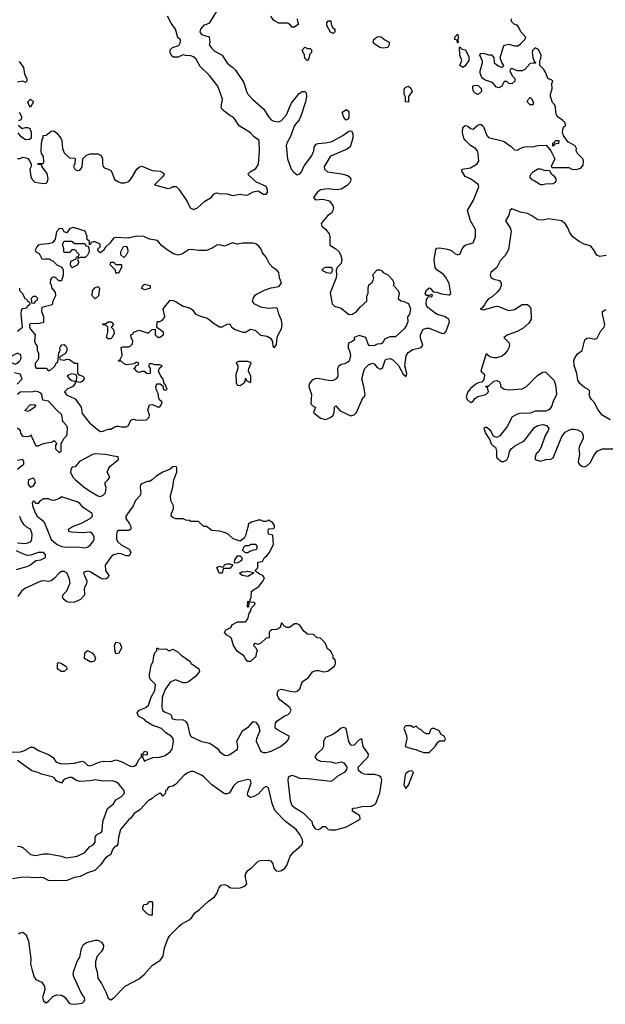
# Model space of a CAD drawing. Header units: inches. Extents: x 2601469 to 2753575, y 449403 to 582909.
# Tile 316 of 350: x 2702326 to 2706852, y 480379 to 487984. Entities that reach past the tile are written whole.
import ezdxf

# ---------------------------------------------------------------- set-up
doc = ezdxf.new("R2010")
doc.units = ezdxf.units.IN
doc.header["$MEASUREMENT"] = 0
doc.layers.add('C7408', color=7, linetype='Continuous')

msp = doc.modelspace()

# ---------------------------------------------------------------- linework, layer by layer
at = {"layer": 'C7408', "color": 4, "elevation": 4}
for points in [[(2703870, 488085.2), (2703790, 487958), (2703770, 487946), (2703750, 487942), (2703724.7, 487910), (2703718, 487890), (2703732, 487870), (2703790.8, 487850.8), (2703796, 487810), (2703790.8, 487790), (2703805.5, 487770), (2703830, 487743.8), (2703890.3, 487710.3), (2703929.3, 487649.3), (2703974.2, 487614.2), (2703993.4, 487593.4), (2704058.7, 487498.7), (2704078.4, 487430), (2704088.4, 487410), (2704127.1, 487367.1), (2704212.4, 487292.4), (2704250.5, 487230), (2704270.8, 487210), (2704290, 487201.3), (2704330, 487195.3), (2704350, 487205.3), (2704388.2, 487250), (2704424.5, 487335.5), (2704484.9, 487415.1), (2704510, 487430.5), (2704530.4, 487430.4), (2704539.9, 487419.9), (2704543.7, 487390), (2704535.3, 487350), (2704499.9, 487240.1), (2704485.3, 487210), (2704450, 487166), (2704418.3, 487081.7), (2704390.7, 487030), (2704384.9, 487010), (2704396.4, 486910), (2704424.9, 486830), (2704445.1, 486805.1), (2704470, 486786.8), (2704490, 486794), (2704503.7, 486810), (2704524.2, 486855.8), (2704581.6, 486930), (2704598.4, 486970), (2704601.6, 486998.4), (2704618, 487022), (2704631.8, 487028.2), (2704690, 487032.2), (2704730, 487040.3), (2704750, 487047.2), (2704823.7, 487090), (2704870, 487122.8), (2704890, 487124.7), (2704896.3, 487116.3), (2704901.4, 487101.4), (2704901.3, 487070), (2704879, 487001), (2704856.7, 486983.3), (2704727.7, 486930), (2704679.1, 486850), (2704680.7, 486830), (2704704.7, 486810), (2704813.8, 486793.8), (2704861.7, 486781.7), (2704881.6, 486761.6), (2704885.5, 486750), (2704880.7, 486730), (2704857.3, 486702.7), (2704810, 486674.5), (2704770, 486669), (2704710, 486678), (2704650, 486668.7), (2704626, 486650), (2704598, 486610), (2704611.6, 486591.6), (2704670, 486597.3), (2704710, 486587.7), (2704721.1, 486581.1), (2704747.3, 486550), (2704751.1, 486531.1), (2704747.3, 486510), (2704736, 486490), (2704708.7, 486471.3), (2704656, 486410), (2704661, 486390), (2704690, 486366), (2704718.8, 486330), (2704723, 486310), (2704722, 486242), (2704770, 486214.9), (2704793.6, 486193.6), (2704806.5, 486170), (2704814.8, 486134.8), (2704810, 486101.2), (2704778.8, 486070), (2704770.8, 486050), (2704775.2, 486015.2), (2704772.4, 485990), (2704725.1, 485874.9), (2704741.6, 485790), (2704758.8, 485770), (2704810, 485756.4), (2704870, 485707.3), (2704898, 485710), (2704928, 485730), (2704956.4, 485763.6), (2705008, 485810), (2705008, 485850), (2705019, 485870), (2705019, 485910), (2705024, 485936), (2705048.4, 485951.6), (2705058, 485970), (2705062, 485990), (2705055.3, 486010), (2705060.2, 486019.8), (2705090, 486051.3), (2705110, 486052), (2705123.6, 486043.6), (2705134, 486030), (2705170, 486014), (2705210.9, 485970.9), (2705218, 485950), (2705214, 485930), (2705250, 485892), (2705258, 485870), (2705252, 485830), (2705271.3, 485811.3), (2705290, 485811), (2705330, 485791.3), (2705346.8, 485750), (2705338, 485710), (2705322, 485690), (2705324.7, 485650), (2705315.3, 485624.7), (2705301, 485599), (2705230, 485535.3), (2705190, 485535.3), (2705174, 485530), (2705144.7, 485515.3), (2705132.7, 485487.3), (2705119.6, 485480.4), (2705090, 485478), (2705068.4, 485468.4), (2705030, 485466), (2705018, 485478), (2705002, 485530), (2704950, 485545.2), (2704912, 485530), (2704914, 485510), (2704886.8, 485493.2), (2704870, 485488.7), (2704864.9, 485470), (2704864.9, 485450), (2704877.5, 485417.5), (2704881.6, 485390), (2704872.8, 485347.2), (2704862.5, 485337.5), (2704835.2, 485324.8), (2704810, 485319.5), (2704790, 485304), (2704783, 485290), (2704784, 485230), (2704771, 485210), (2704750, 485197.2), (2704724.9, 485195.1), (2704630, 485212.6), (2704610, 485211.1), (2704590, 485201.1), (2704570, 485181.3), (2704563.5, 485170), (2704561.8, 485150), (2704580.3, 485090), (2704576, 485016), (2704596.9, 484996.9), (2704612, 484990), (2704598, 484950), (2704650, 484907.3), (2704690, 484896), (2704728, 484910), (2704748, 484930), (2704755.3, 484950), (2704758, 484990), (2704770, 485002), (2704804, 484964), (2704884.5, 484924.5), (2704910, 484930.8), (2704930, 484950.8), (2704977.5, 485062.5), (2704988.7, 485070), (2704996, 485090), (2704986, 485150), (2704969.2, 485210), (2704991.7, 485288.3), (2705022.5, 485317.5), (2705051.6, 485331.6), (2705066, 485326), (2705090, 485298), (2705115.3, 485284.7), (2705130, 485292), (2705150, 485354), (2705158, 485362), (2705190, 485366.8), (2705210, 485356), (2705254.2, 485314.2), (2705290, 485244.7), (2705312.3, 485227.7), (2705319.3, 485250), (2705302.7, 485310), (2705313.6, 485386.4), (2705327.3, 485412.7), (2705364.1, 485435.9), (2705430, 485451), (2705440.9, 485470), (2705423.6, 485523.6), (2705424.5, 485550), (2705438, 485582), (2705447.3, 485592.7), (2705470, 485600.5), (2705490, 485600.4), (2705590, 485561.3), (2705610, 485562), (2705621.3, 485578.7), (2705647.6, 485650), (2705642.4, 485670), (2705610, 485692.6), (2705548.3, 485708.3), (2705480.5, 485760.5), (2705472.7, 485770), (2705467.7, 485787.7), (2705470, 485822), (2705480.2, 485839.8), (2705490, 485844.7), (2705510, 485842.8), (2705515.5, 485855.5), (2705510, 485862), (2705490, 485853.2), (2705470, 485854), (2705459.3, 485870), (2705470, 485896), (2705490, 485912.4), (2705498, 485910), (2705522.8, 485882.8), (2705550, 485879.1), (2705585.8, 485865.8), (2705642, 485858), (2705650, 485859.1), (2705656.9, 485870), (2705645.4, 485945.4), (2705616.6, 485996.6), (2705598.2, 486018.2), (2705550, 486051.6), (2705535.8, 486070), (2705529.7, 486130.3), (2705542, 486210), (2705550, 486218), (2705570, 486222.8), (2705632, 486212), (2705662.3, 486202.3), (2705690, 486179.1), (2705712.3, 486167.7), (2705730, 486176), (2705746.2, 486213.8), (2705762.5, 486237.5), (2705774.6, 486245.4), (2705830, 486260.3), (2705850, 486306), (2705850, 486364), (2705809.6, 486429.6), (2705786.6, 486510), (2705833.2, 486590), (2705873.2, 486693.2), (2705869, 486710), (2705858.9, 486718.9), (2705810, 486754), (2705770, 486774), (2705743.1, 486816.9), (2705746, 486830), (2705810, 486840.5), (2705861.2, 486870), (2705874, 486890), (2705869.6, 486949.6), (2705864.5, 486970), (2705850, 486989.3), (2705810, 487011.8), (2705771.6, 487050), (2705758, 487070), (2705747.3, 487112.7), (2705750, 487151), (2705770, 487166), (2705790, 487161), (2705810, 487144.7), (2705830, 487138), (2705870, 487171.3), (2705890, 487176), (2705910, 487158), (2705933.5, 487093.5), (2705950, 487073.4), (2706065.5, 487045.5), (2706124, 487004), (2706150, 486978), (2706170, 486976), (2706204.5, 486995.5), (2706230, 487002), (2706250, 487004.9), (2706290, 487000.7), (2706330, 487012), (2706394, 487014), (2706432, 486972), (2706462, 486910), (2706434, 486850), (2706442, 486842), (2706570, 486842), (2706594, 486830), (2706626.4, 486826.4), (2706664, 486836), (2706680.2, 486859.8), (2706684, 486890), (2706679, 486910), (2706638, 486950), (2706626, 486970), (2706628, 486990), (2706618, 487010), (2706561.2, 487041.2), (2706528.4, 487088.4), (2706522, 487110), (2706523.1, 487136.9), (2706530, 487154), (2706546, 487170), (2706538, 487190), (2706518, 487210), (2706490, 487228), (2706475.3, 487250), (2706468.7, 487270), (2706468, 487310), (2706458, 487330), (2706444, 487344), (2706428, 487390), (2706428, 487410), (2706442, 487450), (2706438, 487490), (2706446, 487510), (2706438, 487518), (2706408.9, 487528.9), (2706392.7, 487572.7), (2706378, 487598), (2706346, 487630), (2706346, 487670), (2706354.6, 487685.4), (2706355.3, 487710), (2706334.6, 487754.6), (2706310, 487766), (2706290, 487746), (2706286.4, 487733.6), (2706292.7, 487692.7), (2706302, 487662), (2706312.7, 487652.7), (2706312.7, 487647.3), (2706270, 487646), (2706230, 487598), (2706210, 487588), (2706170, 487588), (2706130, 487606), (2706118, 487602), (2706114, 487590), (2706132, 487550), (2706152, 487530), (2706152, 487510), (2706128.9, 487488.9), (2706106, 487490), (2706090, 487506), (2706070, 487506), (2706051.3, 487470), (2706030, 487458), (2706005.2, 487465.2), (2705999, 487479), (2705979, 487499), (2705918.6, 487518.6), (2705896.5, 487536.5), (2705884, 487570), (2705884, 487590), (2705904, 487650), (2705903.1, 487663.1), (2705882, 487710), (2705890, 487722), (2705910, 487724.7), (2705950, 487712), (2705971.6, 487711.6), (2705991.6, 487691.6), (2705994, 487650), (2706030, 487624.7), (2706050, 487618), (2706059, 487621), (2706068, 487630), (2706052.5, 487652.5), (2706039, 487690), (2706064, 487776), (2706074, 487786), (2706106, 487794), (2706150, 487782.8), (2706177.2, 487782.8), (2706200.2, 487799.8), (2706228.7, 487830), (2706238, 487850), (2706199, 487890), (2706182, 487930), (2706170, 487942), (2706148, 487950), (2706126, 487970), (2706126, 487990)], [(2702310, 486911.3), (2702330, 486911.3), (2702350, 486921), (2702376.9, 486916.9), (2702390, 486912), (2702399.8, 486899.8), (2702414, 486870), (2702414, 486850), (2702404.7, 486830), (2702412.7, 486772.7), (2702422, 486750), (2702442, 486730), (2702510, 486718.8), (2702530, 486721), (2702539, 486730), (2702545.2, 486754.8), (2702537.2, 486797.2), (2702498, 486850), (2702498, 486858), (2702490, 486866), (2702470, 486866), (2702466, 486870), (2702470, 486874), (2702507.3, 486872.7), (2702512.7, 486887.3), (2702510, 486926), (2702494, 486950), (2702492.9, 486972.9), (2702494, 487026), (2702500.4, 487059.6), (2702507.3, 487072.7), (2702508, 487090), (2702530, 487092), (2702570, 487122), (2702590, 487124.7), (2702610, 487111.3), (2702644, 487070), (2702650.8, 487050), (2702657.3, 486990), (2702670, 486956), (2702710, 486918), (2702750, 486914), (2702754, 486910), (2702752.7, 486872.7), (2702742, 486850), (2702752, 486830), (2702770, 486818), (2702790, 486821), (2702810, 486844.7), (2702815.3, 486910), (2702834, 486930), (2702842.5, 486937.5), (2702870, 486947.7), (2702910, 486948.4), (2702930, 486948), (2702955.8, 486935.8), (2702965.5, 486910), (2702965.5, 486870), (2702970.7, 486850.7), (2702979.6, 486839.6), (2703010, 486830.7), (2703030, 486819.1), (2703042, 486802), (2703058.8, 486750), (2703090, 486730.7), (2703110, 486724.9), (2703135.5, 486724.5), (2703170, 486734), (2703190, 486758.8), (2703231.1, 486828.9), (2703251.4, 486848.6), (2703270, 486852.2), (2703350, 486818.3), (2703413, 486813), (2703427.1, 486807.1), (2703444.7, 486790), (2703431, 486770), (2703367.3, 486707.3), (2703470, 486679.1), (2703494.2, 486685.8), (2703510, 486696), (2703535.3, 486695.3), (2703555.3, 486675.3), (2703620, 486580), (2703643.8, 486530), (2703670, 486518.4), (2703699.3, 486530), (2703757.7, 486582.3), (2703806, 486610), (2703830, 486638.8), (2703850, 486645.5), (2703870, 486640.4), (2703930, 486638.8), (2703970, 486625.5), (2704030, 486636.3), (2704070, 486628), (2704090, 486630.8), (2704130, 486654), (2704170, 486662.8), (2704210, 486636), (2704230, 486636), (2704241.2, 486650), (2704240.9, 486670), (2704230, 486696), (2704150, 486732.3), (2704088.7, 486790), (2704108, 486810), (2704150, 486834.8), (2704171.6, 486868.4), (2704179.5, 486970), (2704177, 487050), (2704139.1, 487079.1), (2704109.2, 487110), (2704023.3, 487163.3), (2703990, 487215.3), (2703975.3, 487230), (2703950, 487244), (2703892, 487290), (2703882.9, 487310), (2703894, 487370), (2703856.9, 487470), (2703790, 487556.2), (2703721.8, 487621.8), (2703690, 487678.4), (2703670, 487698.4), (2703650, 487705.1), (2703607.2, 487707.2), (2703590, 487712.3), (2703550, 487694), (2703515.3, 487695.3), (2703503.1, 487703.1), (2703488.7, 487730), (2703490, 487752), (2703508, 487770), (2703554.8, 487785.2), (2703569, 487810), (2703568.9, 487828.9), (2703547.2, 487847.2), (2703530.9, 487910.9), (2703497.2, 487957.2), (2703469.3, 488010)], [(2704471.3, 487990), (2704472, 487970), (2704482, 487950), (2704450, 487926), (2704430, 487926), (2704420.4, 487940.4), (2704398, 487958), (2704330, 487958), (2704290, 487978), (2704266, 488010)], [(2702322, 487662), (2702355.3, 487615.3), (2702363.6, 487563.6), (2702382, 487530), (2702382, 487510), (2702370, 487498), (2702350, 487508), (2702310, 487502)], [(2702322, 487270), (2702342, 487230), (2702334, 487210), (2702318, 487202)], [(2702314, 487170), (2702344.7, 487144.7), (2702370, 487152), (2702390, 487152), (2702404.7, 487144.7), (2702415.3, 487115.3), (2702414, 487070), (2702402, 487058), (2702370, 487055.3), (2702338, 487078), (2702315.3, 487110)], [(2706858, 486162), (2706810, 486154), (2706786, 486166), (2706761.2, 486210), (2706737, 486237), (2706689.6, 486249.6), (2706649.6, 486269.6), (2706603.3, 486303.3), (2706576.6, 486336.6), (2706565.2, 486370), (2706540.9, 486410), (2706514, 486430), (2706414, 486446), (2706370, 486436.3), (2706330, 486438.7), (2706285.1, 486470), (2706250, 486488), (2706197.2, 486497.2), (2706130, 486522.4), (2706113, 486510), (2706106.7, 486473.3), (2706080.7, 486430), (2706116.3, 486376.3), (2706123.1, 486350), (2706102.6, 486210), (2706078, 486162), (2706038.9, 486121.1), (2706014.6, 486070), (2705968.2, 486030), (2705961.1, 486010), (2705970, 485988.8), (2705990, 485979.5), (2706033, 485970), (2706047.6, 485950), (2706047.9, 485930), (2706036.8, 485903.2), (2706018.1, 485881.9), (2705976.7, 485843.3), (2705950, 485827.3), (2705934.4, 485810), (2705919.5, 485780.5), (2705901, 485759), (2705884.7, 485750), (2705910, 485742.8), (2706010, 485770.5), (2706030, 485768.2), (2706090, 485742), (2706110, 485738), (2706150, 485746.7), (2706210, 485783.1), (2706250, 485784.9), (2706269, 485769), (2706276.5, 485750), (2706278.9, 485670), (2706260, 485640), (2706218, 485602), (2706170, 485574.7), (2706098.8, 485550), (2706067.3, 485530), (2706105.5, 485490), (2706110.5, 485470), (2706106.4, 485450), (2706095.5, 485430), (2706076.4, 485403.6), (2706055.5, 485384.5), (2706011.9, 485371.9), (2705990, 485371.8), (2705960.4, 485380.4), (2705930, 485402), (2705891.1, 485271.1), (2705898, 485258), (2705914, 485250), (2705918.8, 485238.8), (2705914, 485206), (2705896.9, 485183.1), (2705870, 485179), (2705852, 485170), (2705810, 485134.5), (2705788.5, 485110), (2705776, 485070), (2705784.7, 485050), (2705810, 485028), (2705818, 485030), (2705830, 485038), (2705842.9, 485057.1), (2705866.8, 485073.2), (2705928, 485090), (2705948, 485110), (2705942, 485142), (2705930, 485146), (2705927.3, 485152.7), (2705950, 485154), (2705990, 485191), (2706010, 485196), (2706031.3, 485190), (2706042, 485170), (2706042, 485150), (2706070.7, 485130.7), (2706110, 485125.5), (2706210, 485133.4), (2706244, 485150), (2706330, 485239.1), (2706370, 485262), (2706390, 485262.8), (2706456.4, 485196.4), (2706470.7, 485150.7), (2706474.8, 485085.2), (2706450, 485038), (2706439.9, 485000.1), (2706423.1, 484976.9), (2706410, 484967), (2706390, 484960.5), (2706310, 484961.2), (2706270, 484946), (2706190, 484942), (2706164.7, 484935.3), (2706130, 484913.2), (2706096.7, 484843.3), (2706038, 484770), (2706019.8, 484760.2), (2706010, 484757.2), (2705986.6, 484766.6), (2705964, 484810), (2705930, 484837.2), (2705912, 484830), (2705927.2, 484790), (2705959.9, 484739.9), (2705970, 484707.3), (2705990, 484687.3), (2706002, 484682), (2706010.5, 484650.5), (2706010.5, 484610.5), (2706016.8, 484596.8), (2706050, 484571), (2706068.9, 484571.1), (2706090, 484584.7), (2706102.7, 484610), (2706112.1, 484647.9), (2706125.2, 484670), (2706149, 484690), (2706223.7, 484730), (2706305.3, 484834.7), (2706330, 484848.2), (2706353.7, 484853.7), (2706370, 484856.3), (2706398, 484850), (2706414.8, 484830), (2706410.7, 484810), (2706387.7, 484772.3), (2706357.2, 484682.8), (2706334.4, 484645.6), (2706317.3, 484630), (2706310, 484606), (2706310, 484586.8), (2706350, 484574.9), (2706393.3, 484586.7), (2706430, 484588.9), (2706450, 484600.7), (2706514.9, 484765.1), (2706542.7, 484797.3), (2706570, 484814.4), (2706590, 484820.3), (2706610, 484822), (2706636.5, 484816.5), (2706663.4, 484803.4), (2706672.7, 484792.7), (2706680.7, 484770), (2706680.7, 484750), (2706653, 484690), (2706648.4, 484670), (2706652.4, 484627.6), (2706642, 484570), (2706648.8, 484550), (2706670, 484535.3), (2706690, 484530.4), (2706710, 484538.4), (2706737.2, 484562.8), (2706762.2, 484617.8), (2706790, 484652.2), (2706830, 484670.3), (2706948, 484670)], [(2702310, 485578), (2702348, 485610), (2702338, 485710), (2702340.4, 485739.6), (2702350, 485754), (2702382, 485758), (2702386, 485770), (2702406, 485790), (2702402, 485802), (2702390, 485806), (2702382, 485822), (2702370, 485826), (2702348, 485870), (2702328, 485890), (2702326, 485910)], [(2706890, 484892.3), (2706828.1, 484928.1), (2706796, 484970), (2706765.2, 485030), (2706744, 485050), (2706733.2, 485070), (2706726, 485090), (2706732.5, 485107.5), (2706730, 485118), (2706718, 485130), (2706690, 485142), (2706655.1, 485175.1), (2706640.7, 485200.7), (2706631.7, 485251.7), (2706611.7, 485311.7), (2706608.9, 485348.9), (2706614, 485366), (2706638, 485402), (2706672, 485430), (2706692.7, 485510), (2706710, 485524.9), (2706730, 485525.5), (2706770, 485516.3), (2706790, 485522.8), (2706818.4, 485581.6), (2706842, 485610), (2706849, 485630), (2706829.6, 485709.6), (2706830, 485730.8), (2706855.1, 485744.9)], [(2702306, 485170), (2702346, 485210), (2702330, 485246), (2702284.7, 485255.3)], [(2702310, 484832), (2702330, 484814), (2702331.3, 484790), (2702346.8, 484766.8), (2702394.6, 484765.4), (2702418, 484778), (2702414, 484770), (2702450, 484692), (2702470, 484691.3), (2702510, 484711), (2702576.4, 484723.6), (2702592.7, 484732.7), (2702614, 484710), (2702603.6, 484696.4), (2702602, 484670), (2702630, 484642), (2702646, 484650), (2702646, 484710), (2702668.7, 484751.3), (2702688, 484770), (2702694, 484786), (2702696, 484830), (2702690, 484848), (2702660.2, 484880.2), (2702652.9, 484932.9), (2702609.5, 484969.5), (2702550, 485038), (2702504.7, 485044.7), (2702497.2, 485090), (2702490, 485099), (2702470, 485109), (2702446.4, 485113.6), (2702428.4, 485108.4), (2702330, 485106), (2702310, 485088)], [(2702310, 484512), (2702328.7, 484531.3), (2702358, 484550), (2702358, 484570), (2702350, 484586), (2702310, 484578)], [(2702227.1, 482327.1), (2702331.5, 482328.5), (2702362, 482338), (2702410, 482364), (2702430, 482366), (2702475.3, 482335.3), (2702550, 482307.7), (2702584.5, 482284.5), (2702608.6, 482248.6), (2702639.5, 482239.5), (2702670, 482235.8), (2702750, 482242.4), (2702810, 482257.3), (2702827.9, 482247.9), (2702850, 482224.7), (2702870, 482221), (2702947.5, 482252.5), (2702970, 482256.3), (2703030, 482254), (2703070, 482267.3), (2703110, 482254.8), (2703170, 482222.8), (2703190, 482216), (2703210, 482218), (2703228.9, 482231.1), (2703248, 482270), (2703268, 482290), (2703268, 482312), (2703282, 482318), (2703290, 482334), (2703312, 482330), (2703312, 482310), (2703310, 482306), (2703278, 482302), (2703274, 482290), (2703290, 482254), (2703298, 482262), (2703356, 482284), (2703410, 482288.5), (2703450, 482299.3), (2703489.4, 482330), (2703503.7, 482350), (2703514, 482410), (2703511.3, 482431.3), (2703497.2, 482450), (2703456.2, 482476.2), (2703422, 482510), (2703350, 482534), (2703304.4, 482564.4), (2703290, 482579.3), (2703244.5, 482604.5), (2703234, 482630), (2703250, 482650.7), (2703302, 482670), (2703322.7, 482690), (2703341.2, 482750), (2703370, 482802), (2703375.3, 482850), (2703335.3, 482890), (2703329.2, 482909.2), (2703329, 482930), (2703343.1, 482996.9), (2703358, 483030), (2703362, 483070), (2703370, 483094), (2703386, 483110), (2703386, 483130), (2703394, 483130), (2703402, 483122), (2703450, 483124.7), (2703462, 483122), (2703472.7, 483112.7), (2703490, 483112), (2703510, 483122), (2703550, 483098), (2703574.4, 483074.4), (2703642, 483030), (2703652, 483010), (2703710.5, 482970.5), (2703716, 482950), (2703684.7, 482910), (2703630, 482868.7), (2703610, 482862), (2703590, 482862), (2703530, 482886), (2703490, 482868), (2703450.5, 482810), (2703428, 482750), (2703424, 482670), (2703430, 482646.8), (2703450, 482634.8), (2703490, 482621), (2703498.8, 482610), (2703502.8, 482590), (2703510, 482582.8), (2703530, 482577.3), (2703590, 482576.3), (2703606.7, 482566.7), (2703623.4, 482543.4), (2703638.4, 482470), (2703650, 482446), (2703730, 482408.5), (2703795.4, 482395.4), (2703854.4, 482354.4), (2703873.4, 482330), (2703910, 482303.7), (2703930, 482301.6), (2703950, 482307.7), (2704008.7, 482350), (2704013.2, 482370), (2704005.2, 482410), (2704047, 482490), (2704096.6, 482523.4), (2704130, 482562.8), (2704150, 482557.3), (2704170.7, 482530), (2704182.8, 482490), (2704157.3, 482430), (2704154, 482410), (2704190, 482331), (2704210, 482323.1), (2704230, 482323.1), (2704270, 482334), (2704342.7, 482370), (2704391.6, 482408.4), (2704407, 482430), (2704409.2, 482450), (2704318.2, 482498.2), (2704303.7, 482510), (2704300.1, 482520.1), (2704302, 482550), (2704314.5, 482565.5), (2704370, 482603.7), (2704402, 482618), (2704415.1, 482630), (2704425.1, 482650), (2704412.7, 482670), (2704337, 482730), (2704325.3, 482745.3), (2704316.2, 482770), (2704322, 482798), (2704332, 482808), (2704350, 482813.4), (2704416.7, 482796.7), (2704450, 482793), (2704470, 482796.3), (2704490, 482816), (2704509.6, 482870.4), (2704557.1, 482902.9), (2704590, 482947.3), (2704616.8, 482956.8), (2704636.3, 482956.3), (2704673.6, 482946.4), (2704707.3, 482952.7), (2704758, 482990), (2704768, 483010), (2704767.3, 483027.3), (2704762, 483042), (2704748, 483050), (2704748, 483070), (2704736.4, 483096.4), (2704728.4, 483108.4), (2704704.7, 483124.7), (2704690, 483166), (2704668.4, 483188.4), (2704650, 483206), (2704626, 483210), (2704596.4, 483236.4), (2704550, 483238), (2704522, 483262), (2704490, 483308), (2704470, 483318), (2704450, 483318), (2704410, 483288.7), (2704390, 483288.7), (2704376.4, 483296.4), (2704350, 483326), (2704338, 483290), (2704330, 483282), (2704310, 483274), (2704274, 483270), (2704258, 483262), (2704254, 483250), (2704254, 483210), (2704230, 483208), (2704190, 483168), (2704170, 483158), (2704150, 483166), (2704138, 483162), (2704134, 483150), (2704152, 483132), (2704162, 483110), (2704152.7, 483087.3), (2704150, 483066), (2704110, 483026), (2704090, 483026), (2704070, 483046), (2704058, 483070), (2704006.6, 483106.6), (2703979, 483150), (2703963.1, 483203.1), (2703954.6, 483214.6), (2703928, 483230), (2703908, 483250), (2703918, 483270), (2703954.6, 483285.4), (2703970, 483312), (2704010, 483332), (2704070, 483334), (2704090, 483354), (2704100.4, 483399.6), (2704110, 483414), (2704118, 483442), (2704146, 483470), (2704142, 483482), (2704130, 483486), (2704098, 483482), (2704094, 483450), (2704090, 483446), (2704086, 483450), (2704088, 483490), (2704106, 483494), (2704106, 483506), (2704115.3, 483524.7), (2704118, 483570), (2704173.2, 483606.8), (2704208, 483650), (2704218, 483670), (2704206, 483690), (2704180.2, 483700.2), (2704146, 483726), (2704146, 483730), (2704166, 483750), (2704167.3, 483792.7), (2704202, 483798), (2704218, 483830), (2704236.5, 483843.5), (2704254.8, 483865.2), (2704288, 483930), (2704282, 484002), (2704248.9, 484008.9), (2704246, 484030), (2704248.9, 484051.1), (2704290, 484054), (2704296.4, 484063.6), (2704296.4, 484076.4), (2704280.4, 484100.4), (2704250, 484118), (2704230, 484108), (2704210, 484108), (2704190, 484118), (2704170, 484118), (2704116.9, 484103.1), (2704092, 484088), (2704092, 484072), (2704078, 484030), (2704074.8, 484005.2), (2704061, 483979), (2704030, 483955.3), (2703974.6, 483974.6), (2703938, 484010), (2703910, 484022), (2703870, 484034), (2703810, 484038), (2703770, 484068.7), (2703749, 484069), (2703707.3, 484107.3), (2703648.7, 484108.7), (2703636.4, 484116.4), (2703610, 484118), (2703590, 484128), (2703531.6, 484128.4), (2703510, 484138), (2703498, 484150), (2703498, 484158), (2703499, 484170), (2703514.6, 484205.4), (2703515.3, 484230), (2703494, 484270), (2703492.7, 484310), (2703510, 484372), (2703518.4, 484430), (2703539.7, 484490), (2703539.6, 484519.6), (2703537.2, 484530), (2703530, 484533.6), (2703510, 484529.2), (2703490, 484512.3), (2703432, 484490), (2703382, 484458), (2703350.9, 484429.1), (2703330, 484418), (2703310, 484418), (2703270, 484399), (2703261, 484390), (2703256, 484370), (2703262.8, 484330), (2703256, 484310), (2703221, 484270), (2703204, 484230), (2703146.8, 484150), (2703146.8, 484130), (2703175.5, 484090), (2703184.9, 484070), (2703186, 484050), (2703170, 484039.3), (2703090, 484039.3), (2703078.8, 484030), (2703073.4, 484010), (2703074.9, 483970), (2703084.9, 483950), (2703110, 483926.8), (2703173.2, 483893.2), (2703186, 483870), (2703178, 483850), (2703170, 483844), (2703150, 483842.7), (2703110, 483859.3), (2703090, 483859.5), (2703050, 483849.4), (2703030, 483832.7), (2702985.5, 483770), (2702990.5, 483730.5), (2703014.8, 483690), (2703007.1, 483672.9), (2702994.6, 483665.4), (2702970, 483663.7), (2702950, 483669.2), (2702870, 483719.5), (2702850, 483723.7), (2702823.4, 483716.6), (2702818.8, 483710), (2702844.9, 483650), (2702842, 483630), (2702824.9, 483590), (2702827.7, 483550), (2702823.4, 483536.6), (2702795.1, 483504.9), (2702750, 483486), (2702710, 483482), (2702690, 483488), (2702662, 483510), (2702658, 483530), (2702668, 483550), (2702690, 483572), (2702715.1, 483635.1), (2702709.3, 483670), (2702691.1, 483711.1), (2702670, 483722), (2702650, 483720.9), (2702630, 483709.2), (2702592.8, 483667.2), (2702570, 483649.2), (2702550, 483643.7), (2702510, 483649.5), (2702490, 483647.3), (2702366.8, 483590), (2702340.7, 483570), (2702312.5, 483527.5)], [(2702310, 483944), (2702370, 483938), (2702390, 483942), (2702409.4, 483950.6), (2702421.2, 483970), (2702422.7, 484010), (2702410, 484048), (2702382.7, 484062.7), (2702361.2, 484081.2), (2702337.2, 484117.2), (2702326, 484146)], [(2702302.4, 483737.6), (2702390, 483763.8), (2702410, 483773.4), (2702450, 483806), (2702490, 483813), (2702525.2, 483830), (2702526.6, 483850), (2702510, 483869.3), (2702470, 483869.4), (2702412.7, 483847.3), (2702385.1, 483845.1), (2702350, 483857), (2702302.4, 483882.4)], [(2702310, 481601), (2702330, 481598.8), (2702351.3, 481590), (2702410, 481536), (2702447.1, 481527.1), (2702510, 481541), (2702550, 481541), (2702650, 481524), (2702670, 481514), (2702690, 481510.7), (2702770, 481522.4), (2702829, 481550), (2702866, 481594), (2702894, 481610), (2702909.2, 481630), (2702909.4, 481670), (2702917, 481683), (2702927.3, 481692.7), (2702955.1, 481704.9), (2702964.5, 481715.5), (2702969.7, 481790), (2703004, 481890), (2703050, 481926.8), (2703070, 481958), (2703110, 481981), (2703136, 482010), (2703132.7, 482030), (2703095.8, 482075.8), (2703074.2, 482094.2), (2703044.4, 482104.4), (2702970, 482103.5), (2702910, 482111.5), (2702870, 482103.7), (2702790, 482098.9), (2702766.2, 482106.2), (2702730, 482129.6), (2702711.1, 482131.1), (2702679.3, 482120.7), (2702664.7, 482110), (2702650, 482088), (2702610, 482104), (2702589.4, 482129.4), (2702577, 482137), (2702495.6, 482155.6), (2702470, 482169.3), (2702421.2, 482181.2), (2702310, 482262.4)], [(2702316.5, 480923.5), (2702330, 480932), (2702350, 480936), (2702376.4, 480916.4), (2702393.2, 480866.8), (2702413, 480730), (2702410.7, 480690.7), (2702418.8, 480650), (2702437.3, 480590), (2702450, 480571), (2702498, 480550), (2702517.1, 480517.1), (2702519.1, 480490), (2702503, 480430), (2702510, 480406), (2702530, 480390.8), (2702550, 480404), (2702582, 480438), (2702610, 480451.3), (2702650, 480448), (2702662.4, 480442.4), (2702673.8, 480433.8), (2702707.7, 480387.7), (2702722.6, 480382.6), (2702750, 480378.7), (2702790, 480383.7), (2702810, 480388.7), (2702820.8, 480399.2), (2702829.5, 480410), (2702827, 480430), (2702802.8, 480462.8), (2702743.7, 480590), (2702739.5, 480610), (2702742, 480630), (2702769.4, 480710.6), (2702790, 480742), (2702802.7, 480810), (2702818.6, 480841.4), (2702842.7, 480857.3), (2702910, 480874.8), (2702930, 480874), (2702958.5, 480858.5), (2702974, 480834), (2702970.8, 480810), (2702956.8, 480783.2), (2702926, 480750), (2702910.7, 480710), (2702910.8, 480670), (2702924, 480630), (2702930, 480581), (2702958.6, 480538.6), (2702992.6, 480472.6), (2703010, 480427.3), (2703030, 480412.7), (2703050, 480427.2), (2703141.7, 480518.3), (2703250, 480574.9), (2703290, 480610.4), (2703350, 480679.5), (2703390, 480706.4), (2703410, 480714), (2703436, 480750), (2703445.3, 480814.7), (2703474.7, 480890), (2703488.2, 480911.8), (2703557.7, 480982.3), (2703580.1, 480999.9), (2703636.9, 481030), (2703657.6, 481050), (2703678.2, 481081.8), (2703715.4, 481110), (2703784.7, 481175.3), (2703830.9, 481209.1), (2703850, 481233.4), (2703863.9, 481276.1), (2703882.2, 481297.8), (2703910, 481303.1), (2703934.2, 481294.2), (2703950, 481281.3), (2703970, 481276.1), (2704030, 481278), (2704065.1, 481290), (2704080.7, 481310), (2704069.4, 481370), (2704074, 481390), (2704090, 481411), (2704115.3, 481430), (2704170, 481484.7), (2704186, 481490), (2704250, 481490.8), (2704266.8, 481486.8), (2704282.5, 481462.5), (2704290.5, 481430), (2704309, 481409), (2704330, 481405.8), (2704350, 481412.9), (2704375.6, 481430), (2704389.7, 481450), (2704417.6, 481522.4), (2704444.8, 481555.2), (2704505.6, 481610), (2704514.7, 481630), (2704513, 481650), (2704491.1, 481691.1), (2704462, 481730), (2704379.5, 481790), (2704296.9, 481876.9), (2704278.4, 481930), (2704250, 482052), (2704230, 482060.7), (2704214, 482050), (2704170, 482002.9), (2704130, 481980.9), (2704110, 481977.2), (2704090, 481988.7), (2704087.2, 482007.2), (2704114, 482090), (2704109.5, 482109.5), (2704090, 482115.8), (2704010, 482094.7), (2703982, 482070), (2703947.3, 482012.7), (2703930, 482003.6), (2703910, 482005.1), (2703810, 482074.5), (2703750, 482135.1), (2703730, 482149.4), (2703670, 482177.2), (2703650, 482178), (2703631.3, 482170), (2703601, 482150), (2703530, 482077.2), (2703510, 482064), (2703482.8, 482057.2), (2703472, 482050), (2703464.7, 482035.3), (2703454, 482030), (2703454, 482010), (2703432.7, 481987.3), (2703422, 482002), (2703410, 482008.7), (2703372, 481990), (2703350, 481968.7), (2703318, 481950), (2703256.4, 481883.6), (2703209.2, 481850.8), (2703184.4, 481815.6), (2703170, 481805.2), (2703106, 481730), (2703090.6, 481670), (2703083.8, 481616.2), (2703076.1, 481603.9), (2703056, 481590), (2703044.4, 481575.6), (2703030, 481535.3), (2702990, 481509.3), (2702950, 481457.2), (2702908, 481412), (2702850, 481394.5), (2702793.7, 481366.3), (2702750, 481358), (2702690, 481334.5), (2702572.3, 481332.3), (2702550, 481336), (2702510, 481356.2), (2702490, 481358.7), (2702470, 481355.1), (2702350, 481360.9), (2702270, 481348)]]:
    msp.add_lwpolyline(points, dxfattribs=at)
for points in [[(2704750, 487878), (2704728.9, 487888.9), (2704700.4, 487940.4), (2704700.4, 487959.6), (2704710, 487974), (2704730, 487974), (2704732, 487950), (2704738, 487938), (2704744.7, 487924.7), (2704762, 487910), (2704762, 487890)], [(2705130, 487764), (2705110, 487769.2), (2705070, 487795.3), (2705059, 487810), (2705064, 487830), (2705090, 487850.8), (2705110, 487854.8), (2705122, 487850), (2705147.5, 487827.5), (2705182, 487810), (2705182, 487790), (2705170, 487768.7)], [(2705710, 487806), (2705706, 487826), (2705688.7, 487830), (2705688, 487850), (2705710, 487872), (2705718, 487850), (2705712, 487830), (2705714, 487810)], [(2704550, 487762), (2704570, 487762), (2704582, 487750), (2704582, 487730), (2704564.7, 487715.3), (2704562, 487690), (2704550, 487666), (2704530, 487686), (2704528, 487710), (2704508.9, 487748.9), (2704530, 487772)], [(2705750, 487615.3), (2705728, 487630), (2705742, 487670), (2705728.9, 487711.1), (2705726, 487770), (2705730, 487774), (2705738, 487758), (2705772, 487750), (2705796.9, 487696.9), (2705796, 487670), (2705770, 487628.7)], [(2705330, 487346), (2705308.4, 487348.4), (2705307.3, 487387.3), (2705298, 487410), (2705298, 487450), (2705310, 487462), (2705330, 487471.3), (2705350, 487454), (2705358, 487430), (2705332, 487390)], [(2705870, 487405.2), (2705850, 487414), (2705834, 487430), (2705827.3, 487452.7), (2705828, 487472), (2705850, 487478), (2705870, 487476), (2705893.4, 487453.4), (2705894, 487430)], [(2702410, 487308), (2702400.4, 487320.4), (2702389, 487350), (2702410, 487371.3), (2702432, 487350)], [(2706270, 487326), (2706249.2, 487349.2), (2706258, 487370), (2706270, 487382), (2706278, 487378), (2706294, 487350), (2706294, 487330), (2706290, 487326)], [(2704850, 487208), (2704830, 487228), (2704818, 487270), (2704851.3, 487291.3), (2704870, 487274), (2704870.8, 487230), (2704863.6, 487216.4)], [(2706450, 487006), (2706446, 487010), (2706446, 487030), (2706462, 487038), (2706466, 487050), (2706494, 487050), (2706491.1, 487028.9), (2706458, 487022)], [(2706350, 486828.7), (2706330, 486828.7), (2706290, 486804), (2706276, 486790), (2706266, 486770), (2706282, 486750), (2706302, 486742), (2706350, 486710.8), (2706370, 486710.8), (2706390, 486717.3), (2706450, 486718), (2706468, 486730), (2706475.3, 486750), (2706462, 486770), (2706435.3, 486790), (2706428.7, 486808.7), (2706418, 486818), (2706390, 486815.3)], [(2702741, 486379), (2702714, 486370), (2702690, 486338), (2702670, 486346), (2702658, 486370), (2702630, 486368), (2702610, 486346), (2702601, 486290), (2702579.3, 486260.7), (2702548.5, 486251.5), (2702490, 486248.7), (2702470, 486242), (2702458, 486230), (2702444.7, 486204.7), (2702451.6, 486191.6), (2702476.9, 486176.9), (2702498, 486138), (2702510, 486134), (2702522, 486138), (2702556, 486136), (2702566.4, 486126.4), (2702582, 486122), (2702614, 486090), (2702651.3, 486071.3), (2702662, 486050), (2702662, 486010), (2702650, 485966), (2702627.3, 485967.3), (2702606, 485990), (2702590, 485998), (2702574, 485990), (2702563.6, 485976.4), (2702562, 485950), (2702571.6, 485931.6), (2702572.7, 485912.7), (2702599.6, 485879.6), (2702602, 485850), (2702582, 485810), (2702578, 485782), (2702498, 485762), (2702494, 485730), (2702511.1, 485691.1), (2702510, 485646), (2702470, 485635.3), (2702410, 485638), (2702402, 485630), (2702402, 485610), (2702411.3, 485590), (2702444.7, 485550), (2702439.6, 485499.6), (2702450, 485474), (2702462, 485462), (2702462, 485430), (2702471.3, 485410), (2702471.1, 485368.9), (2702465.4, 485354.6), (2702444.7, 485330), (2702445.4, 485305.4), (2702452.7, 485292.7), (2702530, 485291.3), (2702550, 485272), (2702570, 485282), (2702594.6, 485305.4), (2702610, 485334), (2702622, 485338), (2702628, 485410), (2702638, 485430), (2702635.3, 485450), (2702640.2, 485459.8), (2702652.7, 485472.7), (2702670, 485474), (2702683.6, 485463.6), (2702691.3, 485450), (2702690, 485426), (2702678, 485402), (2702638, 485382), (2702634, 485370), (2702638, 485358), (2702670, 485354), (2702690, 485362), (2702710, 485358), (2702750, 485331.3), (2702774, 485330), (2702772.7, 485252.7), (2702782, 485242), (2702814, 485230), (2702822, 485222), (2702824.7, 485210), (2702810, 485188.7), (2702790, 485182), (2702770, 485188), (2702754, 485186), (2702754, 485174), (2702738, 485150), (2702692, 485130), (2702672, 485110), (2702686.8, 485086.8), (2702754.8, 485054.8), (2702802, 484990), (2702810, 484942), (2702864.7, 484870), (2702938, 484810), (2702950, 484804), (2702970, 484806.8), (2703010, 484822), (2703030, 484822), (2703060.4, 484839.6), (2703076.4, 484843.6), (2703090, 484844.7), (2703110, 484838), (2703150, 484838), (2703168, 484850), (2703186, 484890), (2703202, 484898), (2703231.6, 484891.6), (2703307.3, 484892.7), (2703327.3, 484912.7), (2703328, 484930), (2703315.3, 484970), (2703328, 485010), (2703351.6, 485011.6), (2703390, 484994), (2703410, 484994), (2703416.4, 485003.6), (2703426, 485030), (2703407.3, 485047.3), (2703400.4, 485060.4), (2703396.4, 485096.4), (2703383.1, 485123.1), (2703378, 485150), (2703380.4, 485159.6), (2703388.4, 485171.6), (2703411.6, 485171.6), (2703434, 485154), (2703434, 485130), (2703450, 485122), (2703466, 485130), (2703450, 485166), (2703446, 485166), (2703432.9, 485212.9), (2703418, 485230), (2703398, 485270), (2703407.3, 485292.7), (2703426, 485310), (2703410, 485318), (2703370, 485318), (2703350, 485326), (2703330, 485326), (2703322, 485310), (2703334, 485290), (2703334, 485250), (2703310, 485248), (2703290, 485266), (2703270, 485266), (2703250, 485258), (2703240.4, 485260.4), (2703226, 485270), (2703222, 485282), (2703210, 485286), (2703208, 485292), (2703222, 485298), (2703226, 485314), (2703242, 485318), (2703246, 485330), (2703236.4, 485336.4), (2703230, 485338), (2703214, 485330), (2703214, 485326), (2703150, 485318), (2703126, 485330), (2703110, 485346), (2703090, 485346), (2703086, 485350), (2703102, 485358), (2703119, 485390), (2703110, 485454), (2703122, 485458), (2703170, 485458), (2703179, 485461), (2703199, 485481), (2703200.4, 485500.4), (2703188, 485530), (2703186, 485550), (2703202, 485558), (2703206, 485570), (2703250, 485584.7), (2703318, 485562), (2703350, 485592), (2703374, 485594), (2703372, 485550), (2703390, 485532), (2703410, 485532), (2703438, 485550), (2703438, 485570), (2703386, 485606), (2703388, 485650), (2703390, 485654), (2703410, 485654), (2703430, 485662), (2703448.7, 485690), (2703435.3, 485750), (2703490, 485818), (2703510, 485816), (2703530, 485807.7), (2703590, 485770.7), (2703638.8, 485758.8), (2703662.8, 485742.8), (2703684.7, 485710), (2703730, 485691), (2703778.8, 485678.8), (2703822, 485642), (2703870, 485612), (2703890, 485611.3), (2703930, 485632), (2703950, 485634), (2703962, 485610), (2703992, 485590), (2704050, 485571.3), (2704070, 485571.3), (2704110, 485594.8), (2704144.7, 485584.7), (2704188.4, 485548.4), (2704238.4, 485538.4), (2704263.4, 485523.4), (2704278.8, 485498.8), (2704283, 485463), (2704290, 485451.3), (2704300.2, 485459.8), (2704310, 485474), (2704316.2, 485530), (2704325.1, 485554.9), (2704350, 485596), (2704355, 485625), (2704350, 485664), (2704329.2, 485710), (2704319, 485750), (2704310, 485759), (2704250, 485752.3), (2704190, 485762.9), (2704139, 485790), (2704125.2, 485810), (2704129.5, 485830.5), (2704144.8, 485855.2), (2704156.6, 485863.4), (2704223.3, 485896.7), (2704270, 485914), (2704330, 485924), (2704349.2, 485950), (2704333.2, 485990), (2704329, 486030), (2704314, 486050), (2704286.2, 486066.2), (2704257.4, 486097.4), (2704230, 486149.2), (2704202, 486182), (2704191.3, 486211.3), (2704174.9, 486234.9), (2704150, 486252.3), (2704130, 486258), (2704050, 486257.4), (2704010, 486251), (2703970, 486259.7), (2703910, 486234.3), (2703870, 486246), (2703850, 486241.3), (2703819.2, 486220.8), (2703770, 486202.2), (2703710, 486201.3), (2703650.7, 486209.3), (2703630, 486206), (2703585.1, 486174.9), (2703550, 486166), (2703515.1, 486175.1), (2703466, 486206), (2703420.9, 486240.9), (2703390, 486277.2), (2703330, 486289), (2703286, 486310), (2703231.7, 486311.7), (2703163.5, 486296.5), (2703070, 486301.2), (2703050, 486295.3), (2703022.8, 486257.2), (2702990, 486226), (2702976.9, 486203.1), (2702950, 486182), (2702938, 486190), (2702928, 486210), (2702948, 486230), (2702948, 486250), (2702910, 486268), (2702892.7, 486267.3), (2702878, 486262), (2702874, 486250), (2702866, 486246), (2702866, 486270), (2702846, 486290), (2702848, 486310), (2702833.2, 486350)], [(2702750, 486254), (2702830, 486254), (2702838, 486238), (2702854, 486234), (2702859.6, 486219.6), (2702862, 486190), (2702850, 486166), (2702832, 486148), (2702792.7, 486147.3), (2702778, 486142), (2702774, 486130), (2702782, 486110), (2702770.9, 486089.1), (2702730, 486068), (2702718, 486090), (2702722, 486118), (2702762, 486138), (2702766, 486150), (2702782, 486158), (2702786, 486170), (2702766, 486190), (2702762, 486202), (2702750, 486206), (2702730, 486206), (2702710, 486186), (2702670, 486186), (2702666, 486190), (2702666, 486214), (2702658, 486250), (2702670, 486274), (2702730, 486274)], [(2703130, 486146), (2703108.4, 486168.4), (2703108, 486190), (2703127.3, 486232.7), (2703150, 486234), (2703159.6, 486219.6), (2703162, 486190), (2703150, 486166)], [(2703070, 486094), (2703114, 486094), (2703114, 486070), (2703090, 486026), (2703070, 486026), (2703066, 486050), (2703026, 486090), (2703030, 486112), (2703050, 486112)], [(2704730, 486069.2), (2704690, 486069), (2704676, 486064), (2704662, 486050), (2704698, 486030), (2704730, 486027), (2704736, 486030), (2704746, 486050), (2704741.2, 486061.2)], [(2702910, 485828), (2702886, 485850), (2702888, 485890), (2702907.3, 485912.7), (2702930, 485922), (2702942, 485910), (2702934, 485850)], [(2703290, 485898), (2703268, 485910), (2703278, 485930), (2703290, 485942), (2703334, 485930), (2703334, 485910), (2703330, 485908)], [(2702450, 485846), (2702430, 485846), (2702414, 485830), (2702418, 485798), (2702430, 485794), (2702442, 485798), (2702447.3, 485812.7), (2702462, 485818), (2702466, 485830)], [(2703010, 485518), (2702998, 485530), (2703008, 485570), (2703006, 485610), (2702990, 485626), (2702970, 485626), (2702966, 485630), (2702970, 485634), (2702990, 485634), (2703010, 485651.3), (2703034, 485650), (2703052, 485630), (2703034, 485610), (2703051.6, 485591.6), (2703056.9, 485563.1), (2703042, 485530), (2703030, 485518)], [(2702310, 485408), (2702250, 485378), (2702242, 485370), (2702258, 485338), (2702290, 485322), (2702306, 485330), (2702326, 485350), (2702338, 485370), (2702335.3, 485395.3)], [(2704016.9, 485343.1), (2704002.8, 485337.2), (2703998, 485330), (2704011.3, 485310), (2704012, 485290), (2703996, 485244), (2703998, 485178), (2704010, 485162), (2704030, 485158), (2704060.4, 485179.6), (2704068, 485190), (2704070, 485214), (2704078, 485198), (2704103.6, 485183.6), (2704110, 485182), (2704112.7, 485187.3), (2704113.3, 485230), (2704093.2, 485270), (2704097.2, 485290), (2704115.6, 485330), (2704110, 485336.2), (2704090, 485343)], [(2702730, 485248), (2702702, 485238), (2702694, 485230), (2702712, 485210), (2702730, 485198), (2702750, 485192), (2702766, 485194), (2702767.3, 485227.3), (2702762, 485242)], [(2702390, 484958), (2702366, 484966), (2702409.1, 485010.9), (2702452, 485010), (2702442, 484998), (2702442, 484990), (2702410, 484968.7)], [(2702910, 484629.5), (2702890, 484625.1), (2702787.9, 484572.1), (2702754, 484530), (2702732.7, 484527.3), (2702723.6, 484516.4), (2702718, 484490), (2702738, 484450), (2702758, 484430), (2702826.8, 484370), (2702870, 484341), (2702930, 484307.3), (2702950, 484302), (2702970, 484310.8), (2702989.2, 484330), (2702993.2, 484370), (2702986, 484390), (2702986, 484410), (2703010, 484432), (2703022, 484450), (2703002, 484490), (2703009, 484510), (2703025.4, 484534.6), (2703090, 484586.8), (2703088.4, 484608.4), (2703050, 484611.8), (2702990, 484626)], [(2702430, 484442), (2702394, 484430), (2702392, 484410), (2702392.7, 484392.7), (2702410, 484374), (2702430, 484382), (2702448, 484410), (2702442, 484430)], [(2702650, 484299), (2702633.4, 484286.6), (2702590, 484269.2), (2702570, 484273.2), (2702550, 484284), (2702510, 484282), (2702478, 484262), (2702470, 484246), (2702448, 484248), (2702442, 484262), (2702430, 484266), (2702422, 484250), (2702424.7, 484230), (2702447.7, 484170), (2702460.7, 484150), (2702499.2, 484119.2), (2702516.7, 484096.7), (2702570, 483967.7), (2702614.8, 483930), (2702650, 483914.9), (2702690, 483910.4), (2702770, 483913), (2702830, 483905.5), (2702850, 483910.7), (2702870, 483924.9), (2702892, 483950), (2702902, 483970), (2702902, 483990), (2702890, 484013.2), (2702870, 484026), (2702810, 484019.6), (2702725.6, 484025.6), (2702706, 484030), (2702702, 484050), (2702735.3, 484070), (2702803.9, 484096.1), (2702870, 484130.6), (2702889.4, 484150), (2702886, 484170), (2702816.3, 484216.3), (2702790, 484246.6), (2702770, 484260.9)], [(2704070, 483866), (2704047.3, 483887.3), (2704063.1, 483916.9), (2704070, 483922), (2704096.4, 483923.6), (2704112.7, 483932.7), (2704150, 483934), (2704162, 483910), (2704154, 483890), (2704132.7, 483887.3), (2704103.6, 483876.4), (2704090, 483866)], [(2703890, 483708), (2703868.9, 483708.9), (2703850, 483752), (2703870, 483762), (2703890, 483754), (2703902, 483758), (2703910, 483774), (2703930, 483782), (2703950, 483782), (2703974, 483774), (2703950, 483746), (2703910, 483746), (2703898, 483742)], [(2703986, 483786), (2703988.4, 483811.6), (2704010, 483842), (2704030, 483842), (2704042, 483830), (2704042, 483810), (2704030, 483798), (2704010, 483788)], [(2704090, 483684), (2704046, 483690), (2704026, 483710), (2704050, 483722), (2704070, 483718), (2704090, 483724.7), (2704134, 483714), (2704134, 483710)], [(2703070, 483086), (2703063.1, 483103.1), (2703059, 483150), (2703070, 483174.8), (2703098, 483170), (2703111.3, 483148.7), (2703112, 483130), (2703090, 483088)], [(2702890, 483024), (2702870, 483025.2), (2702828, 483050), (2702830, 483094), (2702850, 483112), (2702890, 483092), (2702904.7, 483070), (2702911.6, 483048.4), (2702902, 483030)], [(2702670, 482949.3), (2702646, 482950), (2702618, 482970), (2702618, 483010), (2702624.7, 483015.3), (2702630, 483018), (2702650, 483012), (2702682, 482990), (2702692, 482970)], [(2704830, 482518), (2704810, 482512), (2704777.2, 482482.8), (2704740.9, 482459.1), (2704690, 482438.4), (2704674.4, 482410), (2704674.6, 482370), (2704664.9, 482350), (2704620.3, 482310), (2704607.2, 482290), (2704622.4, 482270), (2704650, 482256.1), (2704731.7, 482251.7), (2704770, 482240.5), (2704810, 482250.8), (2704830, 482242.8), (2704854, 482210), (2704850.7, 482190), (2704834, 482170), (2704780.5, 482139.5), (2704750, 482109.3), (2704730, 482098.4), (2704550, 482120.5), (2704490, 482121.6), (2704450, 482140.7), (2704430, 482145.1), (2704410, 482138.4), (2704401.6, 482130), (2704397.1, 482110), (2704417.6, 481950), (2704430, 481917.3), (2704450, 481899.1), (2704517.1, 481857.1), (2704537.5, 481837.5), (2704582.8, 481790), (2704590, 481764.7), (2704610, 481734.8), (2704631.7, 481728.3), (2704646.3, 481733.7), (2704670, 481752), (2704688.4, 481751.6), (2704711.3, 481730), (2704725.5, 481725.5), (2704770, 481726.9), (2704850.5, 481749.5), (2704956.9, 481810), (2704954.7, 481834.7), (2704898, 481870), (2704898, 481890), (2704905.2, 481894.8), (2704930, 481896), (2704970, 481907.3), (2705046, 481910), (2705070, 481921), (2705079, 481930), (2705110, 482012), (2705125.1, 482110), (2705120.9, 482130), (2705103.9, 482143.9), (2705070, 482154.7), (2705012.7, 482152.7), (2704990, 482156.3), (2704965.9, 482165.9), (2704944.7, 482184.7), (2704940.9, 482210), (2705019.5, 482290), (2705020.9, 482310), (2704979.6, 482370), (2704970, 482428), (2704950, 482421.2), (2704910, 482381.2), (2704890, 482379), (2704884.1, 482384.1), (2704870, 482408), (2704850, 482508.7)], [(2705310, 482528.7), (2705299.6, 482520.4), (2705296, 482510), (2705315.9, 482455.9), (2705319.1, 482430), (2705304, 482370), (2705370, 482348.5), (2705390, 482348), (2705410, 482336), (2705450, 482324.7), (2705490, 482324.7), (2705538, 482370), (2705556.4, 482403.6), (2705570, 482414), (2705610, 482414), (2705618, 482430), (2705606, 482450), (2705583.1, 482463.1), (2705568, 482490), (2705530, 482508.7), (2705511.6, 482508.4), (2705502, 482498), (2705491.3, 482468.7), (2705470, 482468), (2705450, 482478), (2705430, 482498), (2705410, 482506), (2705390, 482526), (2705370, 482518), (2705348.4, 482528.4)], [(2705350, 482182.7), (2705330, 482177), (2705310, 482161.2), (2705305.3, 482150), (2705293.7, 482073.7), (2705310, 482046.8), (2705330, 482070.8), (2705362, 482150), (2705369, 482170), (2705360.4, 482180.4)], [(2703350, 481066), (2703330, 481068), (2703310, 481078), (2703278, 481110), (2703278, 481130), (2703286, 481150), (2703310, 481152), (2703330, 481174), (2703350, 481174), (2703352.7, 481167.3)]]:
    msp.add_lwpolyline(points, close=True, dxfattribs=at)

doc.saveas('drawing.dxf')
